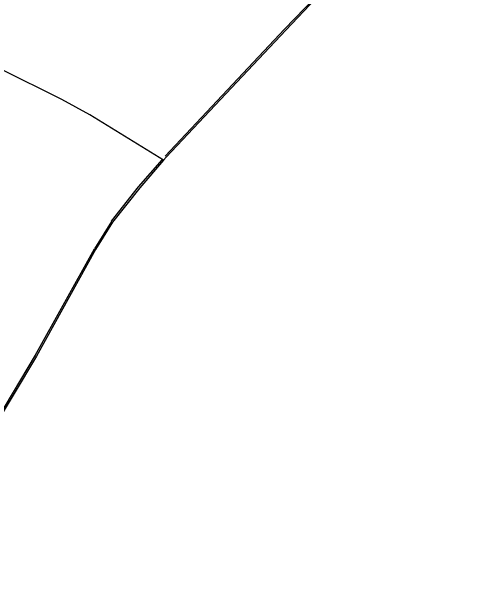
# Model space of a CAD drawing. Extents: x -783948 to -781889, y -1005870 to -1004430.
# Drawn here: x -782160.3 to -782003.2, y -1005194.5 to -1004993.6 of the extents above; entities that cross this region are included whole.
import ezdxf

# ---------------------------------------------------------------- set-up
doc = ezdxf.new("R2010")
doc.units = 0
doc.layers.add('Vrstva 1', color=7, linetype='Continuous')
doc.layers.add('Vrstva 4', color=7, linetype='Continuous')

msp = doc.modelspace()

# ---------------------------------------------------------------- linework, layer by layer
at = {"layer": 'Vrstva 1'}
msp.add_line((-782107.12, -1005043.65), (-782108.03, -1005044.7), dxfattribs=at)
for points in [[(-782003.24, -1004934.69), (-782024.99, -1004956.5), (-782066.06, -1005000), (-782107.12, -1005043.65)], [(-782108.03, -1005044.7), (-782133.48, -1005029.07), (-782143.11, -1005023.77), (-782164.3, -1005013.28)], [(-782108.03, -1005044.7), (-782116.28, -1005054.17), (-782125.6, -1005065.97), (-782131.43, -1005075.34)], [(-782131.43, -1005075.34), (-782151.82, -1005111.96), (-782182.59, -1005163.31), (-782198.84, -1005194.53)]]:
    msp.add_lwpolyline(points, dxfattribs=at)
at = {"layer": 'Vrstva 4'}
for p, q in [((-782066.42, -1004999.66), (-782025.35, -1004956.16)), ((-782107.48, -1005043.31), (-782066.42, -1004999.66)), ((-782116.66, -1005053.84), (-782108.41, -1005044.37)), ((-782125.99, -1005065.66), (-782116.67, -1005053.86)), ((-782126.02, -1005065.71), (-782131.85, -1005075.08)), ((-782152.26, -1005111.72), (-782131.87, -1005075.1)), ((-782152.25, -1005111.7), (-782183.02, -1005163.05))]:
    msp.add_line(p, q, dxfattribs=at)

doc.saveas('drawing.dxf')
